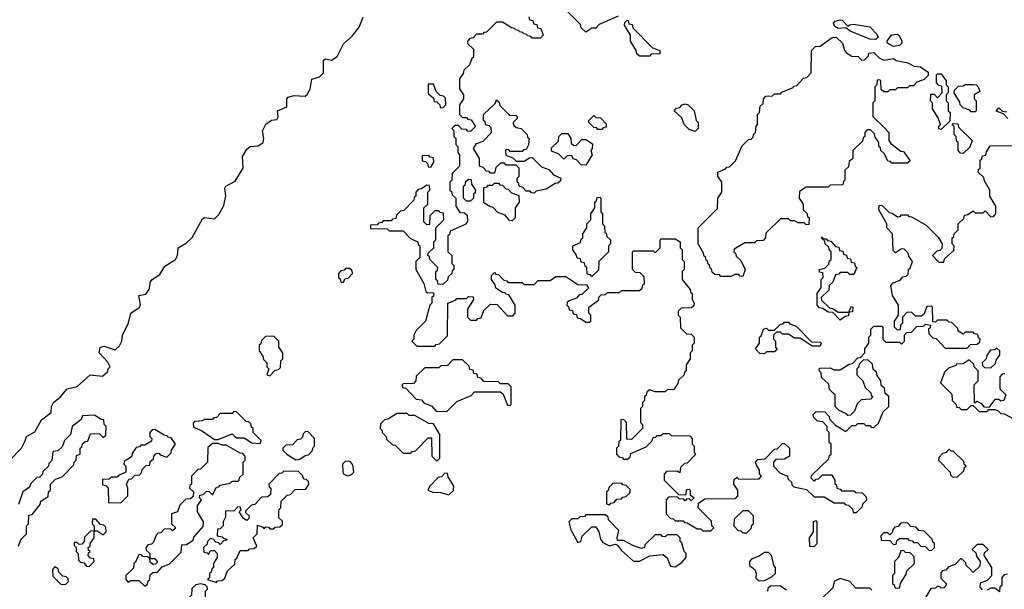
# Model space of a CAD drawing. Extents: x 2708302 to 2968450, y 494490 to 722710.
# Tile 263 of 284: x 2897965 to 2902922, y 686885 to 689753. Entities that reach past the tile are written whole.
import ezdxf

# ---------------------------------------------------------------- set-up
doc = ezdxf.new("R2010")
doc.units = 0

msp = doc.modelspace()

# ---------------------------------------------------------------- linework, layer by layer
at = {"layer": '0CON20XD'}
for points in [[(2900978.3, 689771.7), (2900881.7, 689728.3), (2900865, 689710), (2900845, 689710), (2900815, 689690), (2900791.7, 689711.7), (2900788.3, 689728.3), (2900648.3, 689868.3)], [(2897915, 687535.8), (2897974.3, 687595.7), (2897992.1, 687632.1), (2897999.2, 687655), (2898041.4, 687678.6), (2898075, 687738.8), (2898123.3, 687775), (2898124.3, 687805), (2898134.4, 687825), (2898168.2, 687851.8), (2898204.3, 687895), (2898254.1, 687905.9), (2898320, 687965), (2898381.7, 687958.3), (2898408.3, 687981.7), (2898410, 687995), (2898420, 688005), (2898408.3, 688028.3), (2898364.3, 688075), (2898370, 688105), (2898390, 688110), (2898445, 688090), (2898468.3, 688111.7), (2898480, 688135), (2898482.5, 688165), (2898513.3, 688226.7), (2898524.1, 688275.9), (2898566.4, 688303.6), (2898572.5, 688315), (2898564, 688365), (2898599.3, 688370.7), (2898616.7, 688395), (2898623.6, 688433.6), (2898631.2, 688445), (2898670, 688470), (2898695, 688512.5), (2898750, 688545), (2898760, 688565), (2898762.5, 688605), (2898802.5, 688627.5), (2898833.3, 688656.7), (2898885, 688750), (2898895, 688756.7), (2898945, 688750), (2898968.3, 688771.7), (2898992.5, 688817.5), (2899003.6, 688866.4), (2898997.5, 688905), (2899002, 688915), (2899050.4, 688939.5), (2899090, 689005), (2899086.2, 689065), (2899108, 689102), (2899125, 689113.8), (2899165, 689118), (2899191.2, 689135), (2899194, 689155), (2899187, 689193), (2899205, 689227.5), (2899233, 689247), (2899260, 689250), (2899266, 689264), (2899262.5, 689295), (2899310, 689315), (2899310, 689355), (2899317, 689363), (2899345, 689371.2), (2899402.5, 689367.5), (2899413, 689377), (2899427, 689403), (2899436.4, 689453.6), (2899475, 689466.2), (2899494.2, 689485.8), (2899495, 689550), (2899505, 689556.2), (2899535, 689550), (2899562.5, 689567.5), (2899595, 689631.2), (2899639.3, 689670.7), (2899674.2, 689715.8), (2899693.6, 689766.4)], [(2900528.3, 689768.3), (2900531.7, 689751.7), (2900548.3, 689748.3), (2900551.7, 689731.7), (2900568.3, 689728.3), (2900571.7, 689711.7), (2900588.3, 689708.3), (2900600, 689675), (2900585, 689660), (2900545, 689660), (2900538.3, 689668.3), (2900521.7, 689671.7), (2900518.3, 689678.3), (2900501.7, 689681.7), (2900498.3, 689688.3), (2900481.7, 689691.7), (2900478.3, 689698.3), (2900461.7, 689701.7), (2900458.3, 689708.3), (2900441.7, 689711.7), (2900395, 689740), (2900365, 689740), (2900315, 689690), (2900301.7, 689688.3), (2900295, 689680), (2900265, 689680), (2900248.3, 689661.7), (2900231.7, 689658.3), (2900220, 689645), (2900221.7, 689631.7), (2900250, 689605), (2900250, 689565), (2900241.7, 689558.3), (2900230, 689525), (2900201.7, 689498.3), (2900198.3, 689481.7), (2900180, 689455), (2900180, 689405), (2900200, 689375), (2900200, 689355), (2900180, 689325), (2900180, 689275), (2900195, 689260), (2900215, 689260), (2900221.7, 689251.7), (2900238.3, 689248.3), (2900260, 689215), (2900235, 689190), (2900221.7, 689191.7), (2900215, 689200), (2900191.7, 689201.7), (2900175, 689220), (2900155, 689220), (2900140, 689205), (2900150, 689195), (2900150, 689165), (2900160, 689155), (2900160, 689125), (2900170, 689115), (2900170, 689085), (2900180, 689075), (2900180, 689015), (2900141.7, 688978.3), (2900140, 688945), (2900130, 688935), (2900130, 688895), (2900138.3, 688888.3), (2900141.7, 688871.7), (2900160, 688855), (2900160, 688815), (2900181.7, 688781.7), (2900205, 688780), (2900218.3, 688768.3), (2900220, 688735), (2900208.3, 688721.7), (2900131.7, 688688.3), (2900128.3, 688671.7), (2900120, 688665), (2900120, 688585), (2900140, 688565), (2900140, 688525), (2900150, 688515), (2900150, 688495), (2900141.7, 688488.3), (2900140, 688475), (2900121.7, 688458.3), (2900118.3, 688441.7), (2900095, 688420), (2900071.7, 688421.7), (2900068.3, 688438.3), (2900060, 688445), (2900060, 688485), (2900068.3, 688491.7), (2900070, 688505), (2900030, 688545), (2900028.3, 688558.3), (2900020, 688565), (2900021.7, 688578.3), (2900050, 688605), (2900050, 688635), (2900060, 688645), (2900060, 688705), (2900100, 688745), (2900098.3, 688778.3), (2900081.7, 688781.7), (2900075, 688790), (2900055, 688790), (2900030, 688765), (2900028.3, 688721.7), (2900015, 688720), (2900000, 688735), (2900000, 688805), (2900020, 688825), (2900020, 688885), (2900030, 688895), (2900028.3, 688918.3), (2900015, 688920), (2899988.3, 688901.7), (2899971.7, 688898.3), (2899960, 688885), (2899960, 688865), (2899951.7, 688858.3), (2899950, 688845), (2899898.3, 688791.7), (2899881.7, 688788.3), (2899861.7, 688768.3), (2899858.3, 688751.7), (2899841.7, 688748.3), (2899835, 688740), (2899795, 688740), (2899788.3, 688731.7), (2899771.7, 688728.3), (2899765, 688720), (2899731.7, 688718.3), (2899731.7, 688701.7), (2899815, 688700), (2899825, 688690), (2899895, 688690), (2899931.7, 688651.7), (2899970, 688635), (2899971.7, 688621.7), (2899980, 688615), (2899980, 688555), (2899960, 688535), (2899960, 688495), (2900000, 688425), (2900010, 688385), (2900018.3, 688378.3), (2900045, 688380), (2900050, 688375), (2900048.3, 688361.7), (2900040, 688355), (2900040, 688325), (2900030, 688315), (2900007.5, 688235), (2899961.7, 688188.3), (2899950, 688165), (2899950, 688145), (2899940, 688135), (2899965, 688110), (2900055, 688110), (2900061.7, 688118.3), (2900078.3, 688121.7), (2900118.3, 688161.7), (2900120, 688325), (2900158.3, 688341.7), (2900165, 688350), (2900215, 688350), (2900225, 688360), (2900248.3, 688358.3), (2900250, 688345), (2900220, 688295), (2900220, 688255), (2900235, 688240), (2900265, 688240), (2900271.7, 688248.3), (2900288.3, 688251.7), (2900301.7, 688288.3), (2900335, 688320), (2900368.3, 688318.3), (2900421.7, 688261.7), (2900448.3, 688261.7), (2900460, 688275), (2900460, 688315), (2900428.3, 688368.3), (2900411.7, 688371.7), (2900408.3, 688378.3), (2900395, 688380), (2900361.7, 688401.7), (2900358.3, 688418.3), (2900340, 688445), (2900340, 688465), (2900355, 688480), (2900361.7, 688471.7), (2900375, 688470), (2900401.7, 688441.7), (2900418.3, 688438.3), (2900425, 688430), (2900495, 688430), (2900505, 688420), (2900555, 688420), (2900575, 688440), (2900635, 688440), (2900665, 688460), (2900715, 688460), (2900775, 688420), (2900818.3, 688418.3), (2900828.3, 688401.7), (2900795, 688370), (2900781.7, 688368.3), (2900768.3, 688351.7), (2900731.7, 688338.3), (2900721.7, 688328.3), (2900720, 688315), (2900728.3, 688308.3), (2900731.7, 688291.7), (2900748.3, 688288.3), (2900751.7, 688271.7), (2900768.3, 688268.3), (2900771.7, 688251.7), (2900788.3, 688248.3), (2900815, 688230), (2900835, 688230), (2900840, 688235), (2900840, 688265), (2900830, 688275), (2900830, 688305), (2900878.3, 688341.7), (2900881.7, 688358.3), (2900891.7, 688368.3), (2900915, 688370), (2900925, 688380), (2900985, 688380), (2900995, 688390), (2901085, 688390), (2901098.3, 688401.7), (2901101.7, 688418.3), (2901110, 688425), (2901108.3, 688458.3), (2901088.3, 688478.3), (2901065, 688480), (2901050, 688495), (2901050, 688585), (2901055, 688590), (2901155, 688590), (2901165, 688580), (2901190, 688605), (2901190, 688645), (2901195, 688650), (2901265, 688650)], [(2901135, 689570), (2901085, 689570), (2901071.7, 689581.7), (2901068.3, 689598.3), (2901040, 689645), (2901040, 689675), (2901010, 689725), (2901011.7, 689738.3), (2901021.7, 689748.3), (2901028.3, 689748.3), (2901031.7, 689731.7), (2901048.3, 689728.3), (2901051.7, 689711.7), (2901151.7, 689611.7), (2901188.3, 689598.3), (2901188.3, 689581.7), (2901145, 689580), (2901135, 689570)], [(2902275, 689653.8), (2902244.5, 689654.5), (2902146.7, 689695), (2902125, 689712.5), (2902085, 689708.8), (2902068.3, 689718.3), (2902062.5, 689735), (2902070, 689745), (2902095, 689752.5), (2902105, 689750), (2902135, 689720), (2902143, 689727), (2902165, 689730), (2902245, 689717.5), (2902280.7, 689680.7), (2902287.5, 689665), (2902275, 689653.8)], [(2902365, 689618.6), (2902333.3, 689635), (2902332.5, 689645), (2902353.6, 689676.4), (2902385, 689680), (2902393, 689673), (2902405.8, 689645), (2902405.6, 689634.4), (2902395, 689622.9), (2902365, 689618.6)], [(2901605, 688460), (2901591.7, 688461.7), (2901585, 688470), (2901565, 688470), (2901545, 688460), (2901495, 688460), (2901488.3, 688468.3), (2901465, 688470), (2901451.7, 688481.7), (2901448.3, 688498.3), (2901441.7, 688501.7), (2901438.3, 688518.3), (2901431.7, 688521.7), (2901428.3, 688538.3), (2901421.7, 688541.7), (2901418.3, 688558.3), (2901411.7, 688561.7), (2901408.3, 688578.3), (2901380, 688625), (2901380, 688705), (2901478.3, 688801.7), (2901480, 688855), (2901500, 688885), (2901500, 688935), (2901480, 688965), (2901480, 688985), (2901518.3, 689001.7), (2901525, 689010), (2901538.3, 689011.7), (2901568.3, 689041.7), (2901601.7, 689118.3), (2901635, 689150), (2901648.3, 689151.7), (2901658.3, 689161.7), (2901660, 689175), (2901670, 689185), (2901673, 689217), (2901680, 689225), (2901680, 689275), (2901690, 689285), (2901693, 689317), (2901708.3, 689331.7), (2901710, 689355), (2901721.7, 689368.3), (2901755, 689370), (2901765, 689380), (2901795, 689380), (2901801.7, 689388.3), (2901858.3, 689411.7), (2901861.7, 689418.3), (2901878.3, 689421.7), (2901911.7, 689458.3), (2901928.3, 689461.7), (2901950, 689485), (2901951.7, 689598.3), (2901971.7, 689618.3), (2901995, 689620), (2902056.2, 689663.8), (2902075, 689665.8), (2902106.7, 689635), (2902117.5, 689597.5), (2902127, 689587), (2902155, 689570), (2902187, 689567), (2902205, 689550), (2902218.3, 689551.7), (2902238.3, 689571.7), (2902240, 689585), (2902265, 689587.5), (2902291.7, 689561.7), (2902315, 689550), (2902365, 689557.5), (2902378.3, 689548.3), (2902435.9, 689535.9), (2902468.3, 689518.3), (2902500, 689515), (2902538.3, 689488.3), (2902538.3, 689471.7), (2902518.3, 689451.7), (2902481.7, 689438.3), (2902465, 689420), (2902445, 689420), (2902435, 689410), (2902385, 689410), (2902375, 689400), (2902345, 689400), (2902335, 689390), (2902315, 689390), (2902301.7, 689401.7), (2902300, 689445), (2902295, 689450), (2902281.7, 689448.3), (2902280, 689425), (2902270, 689415), (2902270, 689345), (2902260, 689335), (2902260, 689265), (2902318.3, 689208.3), (2902340, 689185), (2902340, 689145), (2902350, 689130), (2902401.7, 689091.7), (2902415, 689090), (2902448.3, 689041.7), (2902435, 689030), (2902355, 689030), (2902348.3, 689038.3), (2902335, 689040), (2902318.3, 689078.3), (2902300, 689095), (2902298.3, 689108.3), (2902290, 689115), (2902290, 689135), (2902271.7, 689161.7), (2902268.3, 689178.3), (2902248.3, 689198.3), (2902231.7, 689198.3), (2902220, 689185), (2902220, 689165), (2902211.7, 689158.3), (2902208.3, 689141.7), (2902160, 689095), (2902160, 689055), (2902141.7, 689038.3), (2902138.3, 689011.7), (2902120, 688995), (2902120, 688945), (2902111.7, 688938.3), (2902108.3, 688921.7), (2902045, 688920), (2902035, 688910), (2901925, 688910), (2901891.7, 688888.3), (2901890, 688855), (2901910, 688825), (2901910, 688795), (2901928.3, 688778.3), (2901931.7, 688761.7), (2901940, 688755), (2901938.3, 688721.7), (2901925, 688720), (2901915, 688730), (2901885, 688730), (2901865, 688740), (2901845, 688740), (2901835, 688750), (2901795, 688750), (2901721.7, 688678.3), (2901720, 688655), (2901708.3, 688641.7), (2901675, 688640), (2901665, 688630), (2901615, 688630), (2901561.7, 688598.3), (2901560, 688585), (2901568.3, 688578.3), (2901571.7, 688561.7), (2901595, 688540), (2901617.5, 688495), (2901605, 688460)], [(2902605, 689200), (2902593, 689203), (2902593, 689217), (2902600, 689225), (2902588.3, 689258.3), (2902560, 689305), (2902560, 689335), (2902550, 689345), (2902551.7, 689378.3), (2902568.3, 689378.3), (2902585, 689360), (2902610, 689385), (2902608.3, 689418.3), (2902591.7, 689421.7), (2902580, 689435), (2902580, 689475), (2902585, 689480), (2902605, 689480), (2902630, 689445), (2902630, 689425), (2902640, 689415), (2902640, 689385), (2902630, 689375), (2902630, 689345), (2902640, 689335), (2902640, 689295), (2902650, 689285), (2902648.3, 689241.7), (2902605, 689200)], [(2900095, 689310), (2900110, 689325), (2900108.3, 689358.3), (2900098.3, 689368.3), (2900081.7, 689371.7), (2900061.7, 689391.7), (2900048.3, 689428.3), (2900021.7, 689428.3), (2900021.7, 689381.7), (2900048.3, 689358.3), (2900051.7, 689341.7), (2900065, 689340), (2900080, 689325), (2900081.7, 689311.7), (2900095, 689310)], [(2902775, 689290), (2902755, 689290), (2902748.3, 689298.3), (2902715, 689310), (2902700, 689325), (2902698.3, 689338.3), (2902670, 689385), (2902671.7, 689398.3), (2902691.7, 689418.3), (2902715, 689420), (2902725, 689426.7), (2902765, 689427.5), (2902780, 689425), (2902790, 689415), (2902798.3, 689391.7), (2902770, 689375), (2902770, 689355), (2902780, 689345), (2902780, 689295), (2902775, 689290)], [(2900555, 688880), (2900541.7, 688881.7), (2900535, 688890), (2900515, 688890), (2900498.3, 688908.3), (2900480, 688915), (2900478.3, 688928.3), (2900470, 688935), (2900470, 688955), (2900480, 688965), (2900480, 689005), (2900465, 689020), (2900415, 689020), (2900405, 689030), (2900385, 689030), (2900361.7, 689008.3), (2900355, 688980), (2900335, 688980), (2900328.3, 688988.3), (2900315, 688990), (2900298.3, 689008.3), (2900280, 689015), (2900280, 689055), (2900250, 689105), (2900265, 689130), (2900298.3, 689141.7), (2900340, 689185), (2900338.3, 689208.3), (2900328.3, 689218.3), (2900311.7, 689221.7), (2900308.3, 689238.3), (2900300, 689245), (2900300, 689275), (2900358.3, 689331.7), (2900365, 689350), (2900378.3, 689338.3), (2900381.7, 689321.7), (2900431.7, 689271.7), (2900465, 689270), (2900470, 689265), (2900470, 689255), (2900450, 689235), (2900451.7, 689221.7), (2900465, 689210), (2900490, 689205), (2900520, 689175), (2900521.7, 689161.7), (2900530, 689155), (2900527, 689123), (2900515, 689100), (2900501.7, 689098.3), (2900495, 689090), (2900435, 689090), (2900428.3, 689098.3), (2900415, 689100), (2900410, 689095), (2900411.7, 689071.7), (2900448.3, 689058.3), (2900465, 689040), (2900505, 689040), (2900531.7, 689058.3), (2900545, 689060), (2900591.7, 689011.7), (2900628.3, 688998.3), (2900651.7, 688971.7), (2900690, 688955), (2900688.3, 688941.7), (2900675, 688930), (2900661.7, 688928.3), (2900615, 688900), (2900565, 688890), (2900555, 688880)], [(2901365, 689190), (2901335, 689200), (2901310, 689225), (2901298.3, 689258.3), (2901260, 689295), (2901271.7, 689308.3), (2901288.3, 689311.7), (2901300, 689325), (2901315, 689330), (2901330, 689325), (2901360, 689295), (2901370, 689245), (2901380, 689235), (2901380, 689205), (2901365, 689190)], [(2902940, 689255), (2902918.3, 689278.3), (2902881.7, 689291.7), (2902895, 689310), (2902911.7, 689291.7), (2902935, 689290)], [(2900895, 689200), (2900875, 689200), (2900868.3, 689208.3), (2900855, 689210), (2900830, 689235), (2900830, 689245), (2900855, 689270), (2900865, 689260), (2900888.3, 689258.3), (2900918.3, 689228.3), (2900918.3, 689211.7), (2900901.7, 689208.3), (2900895, 689200)], [(2902715, 689080), (2902701.7, 689081.7), (2902690, 689095), (2902690, 689135), (2902681.7, 689141.7), (2902680, 689165), (2902670, 689175), (2902670, 689215), (2902660, 689225), (2902665, 689230), (2902688.3, 689228.3), (2902691.7, 689211.7), (2902760, 689145), (2902748.3, 689111.7), (2902715, 689080)], [(2900815, 689020), (2900791.7, 689021.7), (2900768.3, 689048.3), (2900751.7, 689051.7), (2900745, 689070), (2900721.7, 689068.3), (2900705, 689050), (2900678.3, 689078.3), (2900641.7, 689091.7), (2900641.7, 689108.3), (2900678.3, 689141.7), (2900680, 689165), (2900695, 689180), (2900725, 689180), (2900740, 689155), (2900741.7, 689131.7), (2900755, 689120), (2900768.3, 689121.7), (2900795, 689150), (2900815, 689150), (2900848.3, 689128.3), (2900847.5, 689105), (2900840, 689095), (2900847, 689073), (2900815, 689020)], [(2901265, 688650), (2901290, 688635), (2901290, 688605), (2901300, 688595), (2901300, 688545), (2901310, 688535), (2901310, 688495), (2901300, 688485), (2901300, 688445), (2901340, 688395), (2901341.7, 688381.7), (2901350, 688375), (2901350, 688345), (2901360, 688325), (2901358.3, 688311.7), (2901347, 688303), (2901295, 688300), (2901280, 688285), (2901280, 688265), (2901290, 688255), (2901291.7, 688201.7), (2901321.7, 688171.7), (2901345, 688170), (2901360, 688155), (2901360, 688125), (2901350, 688115), (2901350, 688085), (2901340, 688075), (2901340, 688045), (2901320, 688015), (2901320, 687985), (2901311.7, 687978.3), (2901310, 687965), (2901281.7, 687938.3), (2901278.3, 687921.7), (2901258.3, 687891.7), (2901225, 687890), (2901215, 687880), (2901165, 687880), (2901135, 687890), (2901121.7, 687878.3), (2901118.3, 687861.7), (2901110, 687855), (2901110, 687835), (2901100, 687825), (2901100, 687805), (2901090, 687795), (2901090, 687725), (2901100, 687715), (2901100, 687695), (2901045, 687640), (2901021.7, 687641.7), (2901020, 687725), (2901005, 687740), (2900991.7, 687738.3), (2900990, 687635), (2900981.7, 687628.3), (2900980, 687605), (2900970, 687595), (2900970, 687565), (2900981.7, 687551.7), (2900998.3, 687548.3), (2901005, 687540), (2901025, 687540), (2901038.3, 687551.7), (2901041.7, 687568.3), (2901118.3, 687601.7), (2901148.3, 687631.7), (2901155, 687650), (2901168.3, 687651.7), (2901175, 687660), (2901195, 687660), (2901205, 687670), (2901235, 687670), (2901245, 687660), (2901338.3, 687658.3), (2901350, 687645), (2901350, 687615), (2901360, 687605), (2901360, 687575), (2901367, 687563), (2901325, 687520), (2901311.7, 687518.3), (2901291.7, 687498.3), (2901288.3, 687471.7), (2901275, 687480), (2901221.7, 687478.3), (2901210, 687465), (2901210, 687435), (2901281.7, 687361.7), (2901320, 687360), (2901321.7, 687388.3), (2901335, 687390), (2901340, 687385), (2901340, 687360), (2901360, 687345), (2901345, 687330), (2901335, 687340), (2901321.7, 687338.3), (2901315, 687330), (2901308.3, 687338.3), (2901285, 687340), (2901275, 687350), (2901231.7, 687348.3), (2901220, 687335), (2901220, 687265), (2901241.7, 687241.7), (2901255, 687240), (2901265, 687230), (2901305, 687230), (2901311.7, 687221.7), (2901325, 687220), (2901375, 687190), (2901395, 687190), (2901405, 687180), (2901445, 687180), (2901460, 687195), (2901450, 687205), (2901448.3, 687228.3), (2901380, 687295), (2901381.7, 687318.3), (2901415, 687340), (2901568.3, 687341.7), (2901580, 687355), (2901580, 687385), (2901560, 687415), (2901561.7, 687438.3), (2901575, 687450), (2901585, 687440), (2901688.3, 687441.7), (2901700, 687455), (2901690, 687465), (2901690, 687485), (2901675, 687510), (2901670, 687525), (2901681.7, 687538.3), (2901718.3, 687541.7), (2901765, 687590), (2901778.3, 687591.7), (2901805, 687620), (2901815, 687620), (2901840, 687595), (2901840, 687555), (2901815, 687540), (2901771.7, 687538.3), (2901760, 687525), (2901760, 687505), (2901791.7, 687471.7), (2901830, 687455), (2901831.7, 687441.7), (2901850, 687425), (2901851.7, 687411.7), (2901861.7, 687401.7), (2901927, 687387), (2901965, 687350), (2902015, 687350), (2902065, 687320), (2902115, 687320), (2902121.7, 687311.7), (2902138.3, 687308.3), (2902158.3, 687288.3), (2902161.7, 687271.7), (2902178.3, 687271.7), (2902208.3, 687301.7), (2902210, 687315), (2902230, 687335), (2902228.3, 687348.3), (2902208.3, 687368.3), (2902175, 687370), (2902165, 687380), (2902105, 687380), (2902098.3, 687388.3), (2902081.7, 687391.7), (2902078.3, 687408.3), (2902070, 687415), (2902070, 687435), (2902055, 687460), (2902005, 687460), (2901985, 687440), (2901971.7, 687438.3), (2901965, 687430), (2901950, 687445), (2901951.7, 687458.3), (2902038.3, 687541.7), (2902041.7, 687558.3), (2902050, 687565), (2902050, 687615), (2902040, 687625), (2902040, 687675), (2902030, 687685), (2902030, 687705), (2902008.3, 687728.3), (2901981.7, 687731.7), (2901961.7, 687751.7), (2901960, 687765), (2901975, 687780), (2902018.3, 687778.3), (2902040, 687755), (2902041.7, 687741.7), (2902071.7, 687711.7), (2902125, 687680), (2902155, 687710), (2902175, 687710), (2902185, 687720), (2902215, 687720), (2902225, 687710), (2902245, 687710), (2902251.7, 687701.7), (2902265, 687700), (2902288.3, 687721.7), (2902311.7, 687778.3), (2902340, 687805), (2902340, 687855), (2902321.7, 687871.7), (2902318.3, 687898.3), (2902301.7, 687911.7), (2902300, 687935), (2902281.7, 687961.7), (2902278.3, 687978.3), (2902261.7, 687991.7), (2902258.3, 688018.3), (2902235, 688040), (2902211.7, 688038.3), (2902191.7, 688018.3), (2902188.3, 688001.7), (2902180, 687995), (2902180, 687965), (2902210, 687935), (2902221.7, 687901.7), (2902250, 687875), (2902251.7, 687861.7), (2902260, 687855), (2902248.3, 687841.7), (2902201.7, 687838.3), (2902181.7, 687818.3), (2902168.3, 687781.7), (2902148.3, 687761.7), (2902135, 687760), (2902128.3, 687768.3), (2902090, 687785), (2902070, 687805), (2902070, 687865), (2902061.7, 687871.7), (2902041.7, 687891.7), (2902038.3, 687918.3), (2902001.7, 687951.7), (2902000, 687975), (2901990, 687985), (2901991.7, 687998.3), (2902045, 688000), (2902065, 687990), (2902095, 687990), (2902141.7, 688018.3), (2902158.3, 688021.7), (2902185, 688050), (2902198.3, 688051.7), (2902220, 688075), (2902220, 688095), (2902240, 688125), (2902240, 688155), (2902250, 688165), (2902250, 688195), (2902265, 688210), (2902305, 688210), (2902310, 688205), (2902310, 688145), (2902325, 688130), (2902395, 688130), (2902405, 688120), (2902420, 688135), (2902420, 688165), (2902431.7, 688178.3), (2902455, 688180), (2902481.7, 688208.3), (2902515, 688210), (2902525, 688220), (2902550, 688215), (2902548.3, 688201.7), (2902540, 688195), (2902541.7, 688171.7), (2902561.7, 688151.7), (2902578.3, 688148.3), (2902625, 688100), (2902735, 688100), (2902751.7, 688118.3), (2902785, 688120), (2902798.3, 688131.7), (2902800, 688145), (2902791.7, 688151.7), (2902788.3, 688168.3), (2902771.7, 688171.7), (2902765, 688180), (2902725, 688180), (2902715, 688170), (2902690, 688185), (2902688.3, 688198.3), (2902658.3, 688228.3), (2902645, 688230), (2902635, 688240), (2902585, 688240), (2902575, 688230), (2902561.7, 688231.7), (2902560, 688305), (2902555, 688310), (2902531.7, 688308.3), (2902518.3, 688271.7), (2902505, 688260), (2902475, 688260), (2902455, 688280), (2902431.7, 688278.3), (2902410, 688255), (2902410, 688225), (2902400, 688215), (2902398.3, 688191.7), (2902385, 688190), (2902370, 688205), (2902370, 688235), (2902390, 688265), (2902390, 688315), (2902360, 688365), (2902350, 688415), (2902361.7, 688428.3), (2902398.3, 688441.7), (2902411.7, 688458.3), (2902428.3, 688461.7), (2902438.3, 688471.7), (2902440, 688495), (2902448.3, 688501.7), (2902460, 688535), (2902441.7, 688561.7), (2902438.3, 688578.3), (2902418.3, 688598.3), (2902405, 688600), (2902375, 688580), (2902361.7, 688591.7), (2902360, 688675), (2902330, 688705), (2902330, 688725), (2902290, 688795), (2902291.7, 688818.3), (2902305, 688820), (2902341.7, 688781.7), (2902358.3, 688778.3), (2902385, 688760), (2902398.3, 688761.7), (2902405, 688770), (2902435, 688770), (2902441.7, 688761.7), (2902455, 688760), (2902528.3, 688718.3), (2902588.3, 688658.3), (2902610, 688625), (2902608.3, 688601.7), (2902598.3, 688591.7), (2902581.7, 688588.3), (2902560, 688565), (2902591.7, 688531.7), (2902618.3, 688531.7), (2902621.7, 688548.3), (2902668.3, 688591.7), (2902670, 688615), (2902660, 688625), (2902660, 688655), (2902668.3, 688661.7), (2902670, 688675), (2902690, 688695), (2902690, 688725), (2902718.3, 688751.7), (2902721.7, 688768.3), (2902738.3, 688771.7), (2902765, 688790), (2902775, 688780), (2902815, 688780), (2902825, 688790), (2902855, 688760), (2902868.3, 688761.7), (2902880, 688775), (2902880, 688815), (2902850, 688865), (2902850, 688895), (2902821.7, 688941.7), (2902818.3, 688958.3), (2902790, 688985), (2902791.7, 688998.3), (2902800, 689005), (2902800, 689045), (2902808.3, 689051.7), (2902811.7, 689068.3), (2902828.3, 689071.7), (2902831.7, 689088.3), (2902851.7, 689118.3), (2902965, 689120)], [(2900035, 689010), (2900050, 689035), (2900048.3, 689058.3), (2900031.7, 689061.7), (2900025, 689070), (2899991.7, 689068.3), (2899991.7, 689041.7), (2900008.3, 689038.3), (2900018.3, 689028.3), (2900021.7, 689011.7), (2900035, 689010)], [(2900235, 688840), (2900215, 688840), (2900200, 688855), (2900200, 688915), (2900208.3, 688921.7), (2900211.7, 688938.3), (2900225, 688950), (2900238.3, 688948.3), (2900240, 688925), (2900260, 688895), (2900258.3, 688881.7), (2900250, 688875), (2900250, 688855), (2900235, 688840)], [(2900445, 688740), (2900431.7, 688741.7), (2900408.3, 688768.3), (2900371.7, 688781.7), (2900348.3, 688808.3), (2900331.7, 688811.7), (2900301.7, 688831.7), (2900301.7, 688908.3), (2900318.3, 688911.7), (2900325, 688920), (2900345, 688920), (2900355, 688930), (2900375, 688930), (2900381.7, 688921.7), (2900395, 688920), (2900411.7, 688901.7), (2900425, 688900), (2900441.7, 688881.7), (2900478.3, 688868.3), (2900480, 688835), (2900460, 688805), (2900460, 688755), (2900445, 688740)], [(2900845, 688460), (2900838.3, 688468.3), (2900821.7, 688471.7), (2900820, 688505), (2900811.7, 688511.7), (2900808.3, 688528.3), (2900791.7, 688531.7), (2900788.3, 688548.3), (2900771.7, 688551.7), (2900768.3, 688568.3), (2900750, 688595), (2900750, 688615), (2900788.3, 688631.7), (2900791.7, 688648.3), (2900800, 688655), (2900800, 688675), (2900820, 688705), (2900820, 688725), (2900840, 688745), (2900840, 688775), (2900860, 688805), (2900860, 688835), (2900868.3, 688841.7), (2900871.7, 688858.3), (2900885, 688860), (2900890, 688855), (2900890, 688785), (2900900, 688775), (2900900, 688725), (2900910, 688715), (2900911.7, 688681.7), (2900918.3, 688678.3), (2900921.7, 688661.7), (2900940, 688645), (2900940, 688625), (2900930, 688615), (2900930, 688585), (2900880, 688535), (2900878.3, 688491.7), (2900845, 688460)], [(2902095, 688240), (2902058.3, 688278.3), (2902035, 688280), (2902008.3, 688298.3), (2901991.7, 688301.7), (2901980, 688315), (2901980, 688375), (2902000, 688405), (2902000, 688445), (2902010, 688455), (2902008.3, 688478.3), (2901991.7, 688481.7), (2901990, 688495), (2902018.3, 688501.7), (2902038.3, 688521.7), (2902041.7, 688538.3), (2902050, 688545), (2902050, 688585), (2902041.7, 688591.7), (2902038.3, 688608.3), (2902020, 688625), (2902018.3, 688638.3), (2902000, 688655), (2902005, 688660), (2902010, 688650), (2902025, 688650), (2902031.7, 688641.7), (2902048.3, 688638.3), (2902071.7, 688611.7), (2902088.3, 688608.3), (2902091.7, 688591.7), (2902108.3, 688588.3), (2902111.7, 688571.7), (2902128.3, 688568.3), (2902131.7, 688551.7), (2902148.3, 688548.3), (2902151.7, 688531.7), (2902168.3, 688528.3), (2902171.7, 688511.7), (2902180, 688505), (2902165, 688470), (2902145, 688470), (2902135, 688480), (2902095, 688480), (2902088.3, 688471.7), (2902071.7, 688468.3), (2902058.3, 688431.7), (2902040, 688415), (2902038.3, 688391.7), (2902000, 688355), (2902001.7, 688341.7), (2902041.7, 688301.7), (2902058.3, 688298.3), (2902085, 688280), (2902140, 688280), (2902151.7, 688308.3), (2902160, 688305), (2902158.3, 688281.7), (2902140, 688280), (2902138.3, 688261.7), (2902121.7, 688258.3), (2902095, 688240)], [(2899595, 688430), (2899601.7, 688448.3), (2899618.3, 688451.7), (2899640, 688475), (2899638.3, 688488.3), (2899625, 688500), (2899605, 688500), (2899598.3, 688491.7), (2899581.7, 688488.3), (2899570, 688475), (2899570, 688455), (2899578.3, 688448.3), (2899581.7, 688431.7), (2899595, 688430)], [(2901715, 688070), (2901691.7, 688071.7), (2901670, 688095), (2901690, 688125), (2901690, 688155), (2901698.3, 688161.7), (2901710, 688195), (2901725, 688200), (2901735, 688190), (2901765, 688190), (2901795, 688220), (2901808.3, 688221.7), (2901815, 688230), (2901835, 688230), (2901841.7, 688221.7), (2901875, 688210), (2901951.7, 688131.7), (2901995, 688130), (2902000, 688125), (2901995, 688110), (2901955, 688110), (2901895, 688150), (2901865, 688150), (2901835, 688170), (2901805, 688170), (2901795, 688180), (2901775, 688180), (2901760, 688165), (2901760, 688145), (2901770, 688135), (2901770, 688105), (2901778.3, 688091.7), (2901765, 688080), (2901725, 688080), (2901715, 688070)], [(2899225, 687960), (2899251.7, 687988.3), (2899268.3, 687991.7), (2899278.3, 688001.7), (2899280, 688035), (2899290, 688045), (2899290, 688075), (2899270, 688105), (2899270, 688135), (2899245, 688160), (2899201.7, 688158.3), (2899181.7, 688138.3), (2899178.3, 688121.7), (2899170, 688115), (2899170, 688085), (2899188.3, 688058.3), (2899191.7, 688041.7), (2899210, 688025), (2899210, 688005), (2899220, 687995), (2899210, 687965), (2899225, 687960)], [(2902855, 688000), (2902878.3, 688021.7), (2902881.7, 688038.3), (2902900, 688065), (2902900, 688085), (2902885, 688100), (2902875, 688090), (2902851.7, 688088.3), (2902831.7, 688058.3), (2902830, 688045), (2902810, 688025), (2902811.7, 688011.7), (2902821.7, 688001.7), (2902855, 688000)], [(2900115, 687780), (2900165, 687830), (2900238.3, 687861.7), (2900255, 687880), (2900385, 687880), (2900398.3, 687868.3), (2900421.7, 687811.7), (2900435, 687810), (2900440, 687815), (2900440, 687905), (2900425, 687920), (2900385, 687920), (2900375, 687930), (2900301.7, 687931.7), (2900288.3, 687948.3), (2900271.7, 687951.7), (2900268.3, 687968.3), (2900251.7, 687971.7), (2900248.3, 687988.3), (2900231.7, 687991.7), (2900228.3, 688008.3), (2900195, 688040), (2900145, 688040), (2900118.3, 688011.7), (2900085, 688010), (2900075, 688000), (2900005, 688000), (2899961.7, 687958.3), (2899960, 687935), (2899948.3, 687921.7), (2899895, 687920), (2899890, 687915), (2899891.7, 687901.7), (2899908.3, 687898.3), (2899961.7, 687841.7), (2899988.3, 687838.3), (2900001.7, 687821.7), (2900038.3, 687808.3), (2900061.7, 687781.7), (2900115, 687780)], [(2902925, 687970), (2902911.7, 687968.3), (2902900, 687955), (2902900, 687895), (2902930, 687865), (2902920, 687835), (2902905, 687832.5), (2902895, 687840), (2902875, 687840), (2902845, 687800), (2902821.7, 687801.7), (2902808.3, 687818.3), (2902785, 687830), (2902771.7, 687821.7), (2902770, 687915), (2902790, 687935), (2902790, 687985), (2902770, 688005), (2902768.3, 688018.3), (2902745, 688040), (2902715, 688020), (2902681.7, 688018.3), (2902678.3, 688011.7), (2902641.7, 687998.3), (2902621.7, 687978.3), (2902600, 687925), (2902658.3, 687868.3), (2902660, 687835), (2902680, 687815), (2902681.7, 687801.7), (2902695, 687800), (2902705, 687790), (2902735, 687790), (2902755, 687810), (2902765, 687810), (2902795, 687780), (2902835, 687780), (2902845, 687790), (2902875, 687790), (2902890, 687785), (2902905, 687770), (2902921.7, 687768.3), (2902995, 687730)], [(2897958.3, 687101.7), (2897970, 687135), (2898000, 687165), (2898000, 687205), (2898010, 687215), (2898011.7, 687258.3), (2898028.3, 687261.7), (2898068.3, 687311.7), (2898071.7, 687328.3), (2898108.3, 687351.7), (2898110, 687375), (2898120, 687385), (2898120, 687415), (2898145, 687440), (2898178.3, 687451.7), (2898238.3, 687511.7), (2898240, 687525), (2898250, 687535), (2898251.7, 687558.3), (2898270, 687565), (2898270, 687595), (2898278.3, 687601.7), (2898281.7, 687618.3), (2898295, 687630), (2898308.3, 687631.7), (2898321.7, 687668.3), (2898365, 687670), (2898385, 687650), (2898398.3, 687661.7), (2898400, 687705), (2898390, 687715), (2898388.3, 687738.3), (2898375, 687740), (2898341.7, 687761.7), (2898281.7, 687758.3), (2898275, 687740), (2898230, 687705), (2898220, 687665), (2898190, 687635), (2898178.3, 687601.7), (2898157, 687583), (2898131.7, 687578.3), (2898127, 687533), (2898111.7, 687518.3), (2898110, 687505), (2898081.7, 687478.3), (2898080, 687465), (2898065, 687450), (2898051.7, 687448.3), (2898021.7, 687418.3), (2898015, 687400), (2897980, 687375), (2897958.3, 687311.7)], [(2899175, 687620), (2899180, 687635), (2899140, 687675), (2899140, 687695), (2899131.7, 687701.7), (2899128.3, 687718.3), (2899118.3, 687728.3), (2899105, 687730), (2899055, 687780), (2899041.7, 687778.3), (2899035, 687770), (2898975, 687770), (2898955, 687750), (2898941.7, 687748.3), (2898935, 687740), (2898895, 687740), (2898885, 687732.5), (2898845, 687730), (2898838.3, 687721.7), (2898840.7, 687700.7), (2898880, 687685), (2898945, 687640), (2898965, 687640), (2899035, 687667.5), (2899055, 687647.5), (2899095, 687647.5), (2899133, 687623), (2899175, 687620)], [(2900065, 687530), (2900080, 687545), (2900080, 687665), (2900048.3, 687718.3), (2900025, 687720), (2899955, 687760), (2899925, 687760), (2899915, 687770), (2899865, 687770), (2899818.3, 687741.7), (2899801.7, 687738.3), (2899781.7, 687718.3), (2899780, 687695), (2899790, 687685), (2899790, 687675), (2899810, 687655), (2899811.7, 687641.7), (2899841.7, 687611.7), (2899855, 687610), (2899895, 687570), (2899935, 687570), (2899941.7, 687578.3), (2899958.3, 687581.7), (2900021.7, 687648.3), (2900038.3, 687648.3), (2900040, 687555), (2900065, 687530)], [(2898475, 687320), (2898510, 687355), (2898510, 687395), (2898502.5, 687415), (2898515, 687440), (2898528.3, 687441.7), (2898545, 687460), (2898568.3, 687461.7), (2898578.3, 687471.7), (2898581.7, 687488.3), (2898601.7, 687508.3), (2898620, 687510), (2898621.7, 687528.3), (2898638.3, 687541.7), (2898640, 687555), (2898651.7, 687568.3), (2898665, 687570), (2898671.7, 687561.7), (2898705, 687550), (2898728.3, 687571.7), (2898730, 687585), (2898750, 687615), (2898728.3, 687648.3), (2898711.7, 687651.7), (2898708.3, 687658.3), (2898691.7, 687661.7), (2898645, 687690), (2898631.7, 687688.3), (2898620, 687675), (2898620, 687655), (2898630, 687645), (2898628.3, 687631.7), (2898595, 687610), (2898575, 687610), (2898568.3, 687601.7), (2898551.7, 687598.3), (2898531.7, 687568.3), (2898528.3, 687551.7), (2898491.7, 687528.3), (2898490, 687515), (2898500, 687505), (2898500, 687475), (2898461.7, 687458.3), (2898455, 687450), (2898425, 687450), (2898415, 687440), (2898381.7, 687438.3), (2898381.7, 687411.7), (2898398.3, 687408.3), (2898410, 687395), (2898411.7, 687321.7), (2898475, 687320)], [(2899355, 687537.5), (2899375, 687540), (2899401.7, 687558.3), (2899418.3, 687561.7), (2899438.3, 687581.7), (2899441.7, 687598.3), (2899450, 687605), (2899450, 687645), (2899415, 687680), (2899401.7, 687678.3), (2899391.7, 687668.3), (2899388.3, 687651.7), (2899378.3, 687641.7), (2899361.7, 687638.3), (2899338.3, 687611.7), (2899305, 687610), (2899290, 687595), (2899290, 687585), (2899310, 687565), (2899355, 687537.5)], [(2898595, 686900), (2898608.3, 686911.7), (2898611.7, 686928.3), (2898620, 686935), (2898621.7, 686958.3), (2898635, 686970), (2898658.3, 686971.7), (2898681.7, 686998.3), (2898718.3, 687011.7), (2898778.3, 687071.7), (2898781.7, 687108.3), (2898805, 687110), (2898838.3, 687131.7), (2898841.7, 687148.3), (2898888.3, 687201.7), (2898890, 687225), (2898860, 687275), (2898860, 687305), (2898880, 687335), (2898870, 687345), (2898871.7, 687358.3), (2898888.3, 687361.7), (2898905, 687380), (2898918.3, 687378.3), (2898935, 687360), (2898955, 687400), (2898968.3, 687401.7), (2898975, 687410), (2899025, 687420), (2899035, 687430), (2899065, 687430), (2899070, 687435), (2899071.7, 687448.3), (2899090, 687465), (2899090, 687525), (2899100, 687535), (2899100, 687555), (2899088.3, 687568.3), (2899075, 687570), (2899005, 687610), (2898985, 687610), (2898965, 687620), (2898935, 687620), (2898911.7, 687598.3), (2898910, 687525), (2898875, 687490), (2898861.7, 687488.3), (2898830, 687455), (2898830, 687415), (2898821.7, 687408.3), (2898820, 687395), (2898840, 687375), (2898838.3, 687351.7), (2898825, 687340), (2898801.7, 687338.3), (2898771.7, 687308.3), (2898760, 687275), (2898730, 687265), (2898730, 687215), (2898748.3, 687198.3), (2898748.3, 687191.7), (2898735, 687180), (2898725, 687190), (2898691.7, 687188.3), (2898675, 687170), (2898661.7, 687168.3), (2898651.7, 687158.3), (2898638.3, 687121.7), (2898628.3, 687111.7), (2898611.7, 687108.3), (2898600, 687095), (2898601.7, 687081.7), (2898620, 687065), (2898620, 687040), (2898645, 687040), (2898658.3, 687021.7), (2898648.3, 687011.7), (2898635, 687010), (2898621.7, 687021.7), (2898620, 687040), (2898608.3, 687048.3), (2898585, 687050), (2898578.3, 687058.3), (2898565, 687060), (2898548.3, 687021.7), (2898540, 687015), (2898538.3, 686991.7), (2898500, 686955), (2898500, 686935), (2898511.7, 686921.7), (2898525, 686930), (2898565, 686930), (2898595, 686900)], [(2902685, 687450), (2902718.3, 687481.7), (2902721.7, 687498.3), (2902730, 687505), (2902721.7, 687511.7), (2902718.3, 687528.3), (2902665, 687580), (2902655, 687580), (2902645, 687590), (2902627, 687573), (2902611.7, 687568.3), (2902591.7, 687548.3), (2902590, 687535), (2902650, 687475), (2902651.7, 687461.7), (2902661.7, 687451.7), (2902685, 687450)], [(2899615, 687456.2), (2899635, 687463.3), (2899647.5, 687475), (2899641.7, 687511.7), (2899628.3, 687528.3), (2899605, 687530), (2899590, 687515), (2899592.5, 687475), (2899597.5, 687465), (2899615, 687456.2)], [(2898955, 686920), (2898961.7, 686928.3), (2898985, 686930), (2898998.3, 686941.7), (2899011.7, 686978.3), (2899048.3, 687011.7), (2899050, 687035), (2899058.3, 687041.7), (2899075, 687080), (2899115, 687080), (2899121.7, 687088.3), (2899145, 687090), (2899158.3, 687101.7), (2899140, 687145), (2899160, 687165), (2899161.7, 687208.3), (2899188.3, 687198.3), (2899195, 687190), (2899205, 687200), (2899218.3, 687198.3), (2899225, 687190), (2899245, 687190), (2899251.7, 687198.3), (2899275, 687200), (2899288.3, 687211.7), (2899288.3, 687228.3), (2899270, 687245), (2899270, 687285), (2899280, 687295), (2899281.7, 687328.3), (2899311.7, 687358.3), (2899328.3, 687361.7), (2899351.7, 687388.3), (2899405, 687390), (2899420, 687415), (2899418.3, 687428.3), (2899408.3, 687438.3), (2899395, 687440), (2899388.3, 687458.3), (2899368.3, 687478.3), (2899295, 687480), (2899285, 687470), (2899271.7, 687468.3), (2899220, 687415), (2899221.7, 687401.7), (2899230, 687395), (2899228.3, 687361.7), (2899215, 687350), (2899181.7, 687348.3), (2899148.3, 687311.7), (2899131.7, 687308.3), (2899101.7, 687278.3), (2899101.7, 687271.7), (2899120, 687255), (2899118.3, 687241.7), (2899108.3, 687231.7), (2899091.7, 687241.7), (2899070, 687275), (2899080, 687285), (2899075, 687300), (2899061.7, 687298.3), (2899045, 687280), (2899001.7, 687278.3), (2899001.7, 687248.3), (2898990, 687225), (2898990, 687205), (2898975, 687190), (2898961.7, 687188.3), (2898960, 687155), (2898985, 687150), (2898991.7, 687141.7), (2899008.3, 687138.3), (2899008.3, 687131.7), (2898991.7, 687128.3), (2898975, 687110), (2898968.3, 687118.3), (2898951.7, 687121.7), (2898938.3, 687138.3), (2898925, 687140), (2898910, 687125), (2898908.3, 687111.7), (2898890, 687095), (2898891.7, 687071.7), (2898908.3, 687068.3), (2898915, 687060), (2898925, 687080), (2898945, 687080), (2898960, 687065), (2898960, 687045), (2898940, 687015), (2898940, 686995), (2898931.7, 686988.3), (2898928.3, 686971.7), (2898920, 686965), (2898920, 686945), (2898910, 686935), (2898955, 686920)], [(2900125, 687360), (2900148.3, 687381.7), (2900150, 687405), (2900121.7, 687451.7), (2900118.3, 687468.3), (2900105, 687470), (2900088.3, 687451.7), (2900071.7, 687448.3), (2900030, 687405), (2900020, 687385), (2900043.8, 687373.8), (2900083, 687373), (2900125, 687360)], [(2900935, 687310), (2900941.7, 687318.3), (2900958.3, 687321.7), (2900971.7, 687338.3), (2900995, 687340), (2901001.7, 687348.3), (2901018.3, 687351.7), (2901038.3, 687371.7), (2901038.3, 687388.3), (2901018.3, 687408.3), (2901001.7, 687411.7), (2900995, 687420), (2900951.7, 687418.3), (2900931.7, 687398.3), (2900928.3, 687381.7), (2900920, 687375), (2900920, 687315), (2900935, 687310)], [(2901265, 686997.5), (2901299.3, 687020.7), (2901320, 687045), (2901320, 687065), (2901310, 687075), (2901298.3, 687118.3), (2901290, 687125), (2901290, 687145), (2901275, 687160), (2901225, 687160), (2901215, 687150), (2901201.7, 687151.7), (2901195, 687160), (2901165, 687160), (2901111.7, 687108.3), (2901110, 687095), (2901095, 687090), (2901055, 687103.3), (2901005, 687130), (2900975, 687130), (2900972.5, 687145), (2900981.7, 687181.7), (2900930, 687235), (2900928.3, 687248.3), (2900915, 687260), (2900815, 687260), (2900808.3, 687251.7), (2900785, 687250), (2900775, 687240), (2900745, 687240), (2900730, 687225), (2900740, 687185), (2900775, 687120), (2900790, 687125), (2900797.5, 687152.5), (2900845, 687200), (2900865, 687200), (2900880, 687175), (2900888.3, 687138.3), (2900900.7, 687120.7), (2900935, 687103.3), (2900965, 687112.5), (2900975, 687107.5), (2900995, 687080), (2901055, 687027.5), (2901085, 687026.7), (2901137, 687053), (2901205, 687060), (2901224, 687044), (2901240.7, 687000.7), (2901265, 686997.5)], [(2901625, 687170), (2901648.3, 687191.7), (2901651.7, 687208.3), (2901660, 687215), (2901660, 687255), (2901635, 687280), (2901605, 687280), (2901561.7, 687238.3), (2901560, 687205), (2901581.7, 687181.7), (2901595, 687180), (2901605, 687170), (2901625, 687170)], [(2898385, 687160), (2898400, 687175), (2898398.3, 687198.3), (2898388.3, 687208.3), (2898371.7, 687211.7), (2898348.3, 687238.3), (2898331.7, 687238.3), (2898330, 687215), (2898340, 687205), (2898340, 687180), (2898355, 687180), (2898385, 687160)], [(2901965, 687100), (2901980, 687115), (2901980, 687225), (2901975, 687230), (2901960, 687225), (2901960, 687175), (2901940, 687145), (2901941.7, 687101.7), (2901965, 687100)], [(2902555, 687080), (2902570, 687095), (2902570, 687115), (2902561.7, 687121.7), (2902558.3, 687138.3), (2902518.3, 687178.3), (2902491.7, 687181.7), (2902478.3, 687198.3), (2902451.7, 687201.7), (2902435, 687220), (2902401.7, 687218.3), (2902388.3, 687201.7), (2902371.7, 687198.3), (2902361.7, 687188.3), (2902358.3, 687171.7), (2902345, 687160), (2902335, 687170), (2902315, 687170), (2902300, 687155), (2902301.7, 687131.7), (2902345, 687130), (2902365, 687110), (2902378.3, 687111.7), (2902381.7, 687128.3), (2902395, 687140), (2902435, 687140), (2902441.7, 687131.7), (2902458.3, 687128.3), (2902465, 687120), (2902485, 687120), (2902501.7, 687101.7), (2902525, 687100), (2902541.7, 687081.7), (2902555, 687080)], [(2898315, 687000), (2898340, 687025), (2898338.3, 687038.3), (2898321.7, 687041.7), (2898310, 687055), (2898311.7, 687068.3), (2898320, 687075), (2898311.7, 687081.7), (2898310, 687095), (2898320, 687100), (2898320, 687115), (2898340, 687145), (2898340, 687180), (2898321.7, 687178.3), (2898291.7, 687148.3), (2898290, 687125), (2898278.3, 687111.7), (2898265, 687110), (2898255, 687120), (2898240, 687120), (2898240, 687105), (2898250, 687095), (2898250, 687075), (2898260, 687065), (2898261.7, 687031.7), (2898271.7, 687021.7), (2898288.3, 687018.3), (2898301.7, 687001.7), (2898315, 687000)], [(2902811.7, 686881.7), (2902800, 686895), (2902801.7, 686918.3), (2902838.3, 686931.7), (2902860, 686955), (2902860, 686995), (2902820, 687055), (2902821.7, 687068.3), (2902840, 687085), (2902815, 687110), (2902785, 687110), (2902760, 687085), (2902778.3, 687068.3), (2902781.7, 687051.7), (2902800, 687025), (2902798.3, 687001.7), (2902765, 686970), (2902748.3, 686988.3), (2902730, 687005), (2902728.3, 687018.3), (2902708.3, 687038.3), (2902701.7, 687038.3), (2902675, 687010), (2902641.7, 686998.3), (2902628.3, 686981.7), (2902611.7, 686978.3), (2902601.7, 686968.3), (2902601.7, 686941.7), (2902630, 686915), (2902628.3, 686901.7), (2902618.3, 686891.7), (2902605, 686890), (2902598.3, 686898.3), (2902585, 686900), (2902575, 686890), (2902551.7, 686888.3), (2902518.3, 686831.7)], [(2901688.3, 686928.3), (2901715, 686930), (2901752.5, 686947.5), (2901770, 686965), (2901770, 686995), (2901763, 687003), (2901750, 687055), (2901735, 687070), (2901715, 687070), (2901685, 687050), (2901651.7, 687038.3), (2901640, 687025), (2901640, 687005), (2901666.7, 686985), (2901673.3, 686965), (2901671.7, 686941.7), (2901688.3, 686928.3)], [(2902395, 686890), (2902400, 686915), (2902428.3, 686961.7), (2902431.7, 686978.3), (2902470, 687015), (2902468.3, 687048.3), (2902448.3, 687068.3), (2902425, 687070), (2902415, 687080), (2902401.7, 687078.3), (2902390, 687045), (2902370, 687025), (2902370, 686965), (2902360, 686955), (2902360, 686915), (2902368.3, 686908.3), (2902371.7, 686891.7), (2902395, 686890)], [(2898195, 686910), (2898210, 686925), (2898208.3, 686938.3), (2898198.3, 686948.3), (2898181.7, 686951.7), (2898161.7, 686971.7), (2898158.3, 686988.3), (2898141.7, 686998.3), (2898130, 686985), (2898131.7, 686951.7), (2898171.7, 686911.7), (2898195, 686910)], [(2902938.3, 686961.7), (2902921.7, 686958.3), (2902910, 686945), (2902910, 686905), (2902900, 686895), (2902898.3, 686871.7), (2902875, 686890), (2902855, 686890), (2902835, 686880)], [(2898875, 686800), (2898900, 686825), (2898900, 686875), (2898910, 686885), (2898908.3, 686898.3), (2898898.3, 686908.3), (2898875, 686912.5), (2898851.7, 686908.3), (2898831.7, 686888.3), (2898830, 686855), (2898820, 686845), (2898820, 686815), (2898831.7, 686801.7), (2898875, 686800)], [(2902255, 686880), (2902245, 686890), (2902175, 686890), (2902144.1, 686924.1), (2902095, 686940), (2902066.2, 686923.8), (2902058.3, 686891.7), (2902000, 686835)], [(2901825, 686880), (2901791.7, 686901.7), (2901745, 686900), (2901731.7, 686888.3), (2901730, 686875)]]:
    msp.add_lwpolyline(points, dxfattribs=at)

doc.saveas('drawing.dxf')
